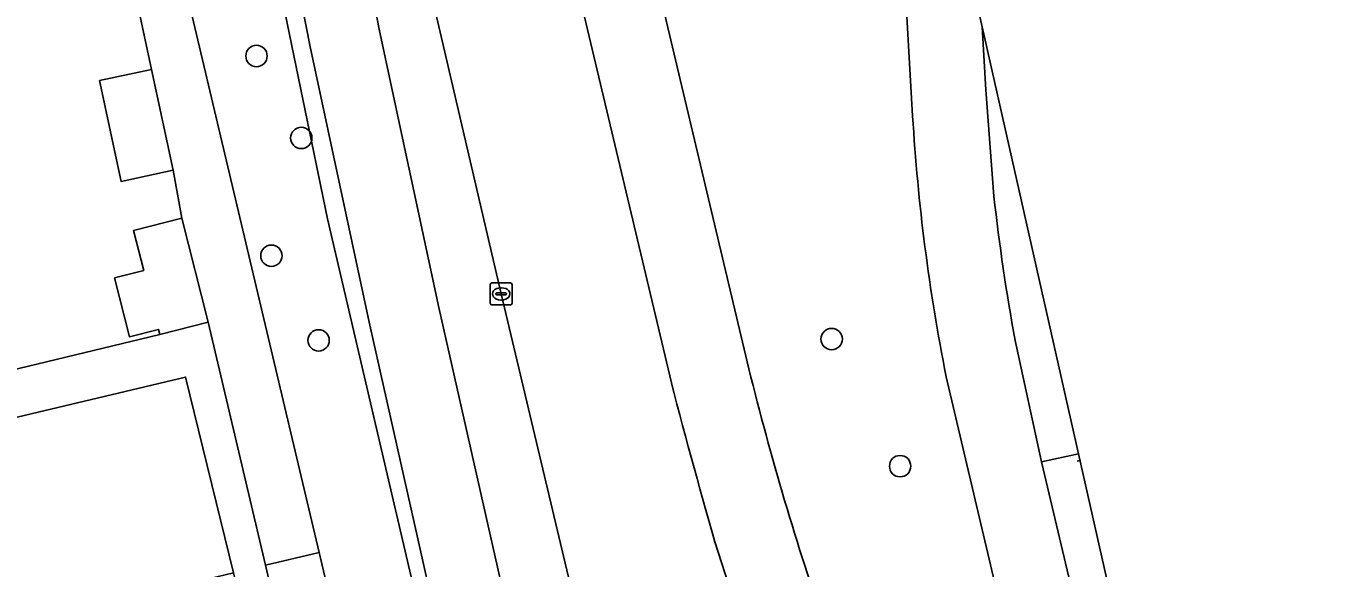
# Model space of a CAD drawing. Extents: x 158472 to 159562, y 388525 to 389606.
# Drawn here: x 159501.1 to 159560.4, y 388720.9 to 388745.7 of the extents above; entities that cross this region are included whole.
import ezdxf

# ---------------------------------------------------------------- set-up
doc = ezdxf.new("R2010")
doc.units = 0
for name, color, linetype in [('IMGEO_Berm_groen', 7, 'Continuous'), ('IMGEO_Boom', 7, 'Continuous'), ('IMGEO_Erf', 7, 'Continuous'), ('IMGEO_Fietspad_gesloten', 7, 'Continuous'), ('IMGEO_Groenvoorziening', 7, 'Continuous'), ('IMGEO_Hek', 7, 'Continuous'), ('IMGEO_Kolk', 7, 'Continuous'), ('IMGEO_OVBaan_gesloten', 7, 'Continuous'), ('IMGEO_Pand', 7, 'Continuous'), ('IMGEO_Rijbaan_lokaal_open', 7, 'Continuous'), ('IMGEO_Rijbaan_regionaal_gesloten', 7, 'Continuous'), ('IMGEO_Voetpad_open', 7, 'Continuous')]:
    doc.layers.add(name, color=color, linetype=linetype)

msp = doc.modelspace()

# ---------------------------------------------------------------- linework, layer by layer
at = {"layer": 'IMGEO_Berm_groen'}
for points in [[(159467.478, 389023.699), (159470.301, 389005.994), (159471.774, 388996.499), (159472.31, 388993.304), (159475.549, 388973.246), (159478.766, 388953.719), (159482.143, 388933.991), (159485.67, 388913.95), (159489.184, 388894.688), (159492.913, 388874.66), (159496.396, 388855.827), (159500.006, 388836.494), (159503.973, 388815.676), (159507.842, 388795.4), (159511.323, 388776.734), (159513.941, 388762.547), (159517.26, 388745.524), (159519.974, 388732.862), (159523.276, 388718.281), (159528.357, 388697.84), (159528.818, 388695.732), (159529.803, 388691.488)], [(159520.628, 388787.208), (159525.018, 388768.69), (159528.746, 388752.886), (159534.163, 388730.058)], [(159512.222, 388749.874), (159514.889, 388736.915), (159520.074, 388714.733), (159515.992, 388713.444), (159521.346, 388691.393), (159518.685, 388690.655), (159519.025, 388689.301), (159519.514, 388687.122), (159527.168, 388688.946), (159525.421, 388696.071), (159525.283, 388696.714), (159520.746, 388714.945), (159519.967, 388718.077), (159516.825, 388732.061), (159514.099, 388744.784), (159510.743, 388761.843)], [(159532.633, 388692.165), (159531.127, 388698.619), (159526.85, 388716.54), (159522.832, 388733.483), (159519.82, 388746.372), (159519.442, 388748.531), (159519.214, 388749.693)], [(159541.651, 388741.628), (159541.256, 388748.321)], [(159549.234, 388726.175), (159544.826, 388745.703), (159545.004, 388742.818), (159545.369, 388737.95)], [(159546.34, 388731.354), (159547.55, 388725.797), (159549.234, 388726.175)], [(159550.98, 388696.525), (159546.028, 388717.592), (159543.182, 388729.696)]]:
    msp.add_lwpolyline(points, dxfattribs=at)
for centre, radius, start, end in [((159630.508, 388746.965), 89.017, 183.43726, 191.18613), ((159638.519, 388748.293), 93.723, 186.33606, 190.41272), ((159666.025, 388762.579), 135.813, 193.85445, 199.12002)]:
    msp.add_arc(centre, radius, start, end, dxfattribs=at)
at = {"layer": 'IMGEO_Boom'}
for centre in [(159511.64, 388744.365), (159513.689, 388740.616), (159512.325, 388735.228), (159514.482, 388731.355), (159537.947, 388731.415), (159541.079, 388725.604)]:
    msp.add_circle(centre, 0.489, dxfattribs=at)
at = {"layer": 'IMGEO_Erf'}
for points in [[(159487.48, 388748.522), (159489.487, 388739.841), (159485.492, 388738.917), (159486.844, 388733.071), (159488.236, 388727.052), (159507.218, 388731.633), (159507.16, 388731.861), (159505.826, 388731.525), (159505.146, 388734.215), (159506.481, 388734.552), (159506.018, 388736.387), (159508.225, 388736.945), (159507.829, 388739.139), (159505.448, 388738.628), (159504.461, 388743.243), (159506.842, 388743.754), (159504.904, 388752.815)], [(159500.4, 388684.271), (159501.198, 388684.461), (159501.503, 388684.533), (159513.353, 388687.467), (159517.278, 388688.397), (159517.163, 388688.858), (159516.374, 388692.018), (159512.382, 388691.103), (159511.193, 388696.288), (159512.87, 388696.673), (159511.758, 388701.526), (159513.973, 388702.033), (159513.487, 388704.145), (159511.115, 388703.586), (159510.023, 388708.221), (159508.854, 388713.187), (159511.225, 388713.745), (159510.607, 388715.769), (159508.394, 388715.218), (159507.228, 388719.891), (159509.441, 388720.443), (159510.586, 388720.729), (159508.398, 388729.676), (159490.608, 388725.444)]]:
    msp.add_lwpolyline(points, dxfattribs=at)
at = {"layer": 'IMGEO_Fietspad_gesloten'}
msp.add_lwpolyline([(159510.743, 388761.843), (159514.099, 388744.784), (159516.825, 388732.061), (159519.967, 388718.077), (159520.746, 388714.945), (159525.283, 388696.714), (159525.421, 388696.071), (159527.168, 388688.946), (159530.257, 388689.584), (159529.803, 388691.488), (159528.818, 388695.732), (159528.357, 388697.84), (159523.276, 388718.281), (159519.974, 388732.862), (159517.26, 388745.524), (159513.941, 388762.547)], dxfattribs=at)
at = {"layer": 'IMGEO_Groenvoorziening'}
msp.add_lwpolyline([(159507.799, 388750), (159514.503, 388721.655), (159515.528, 388717.321), (159512.671, 388716.616), (159518.685, 388690.655), (159521.346, 388691.393), (159515.992, 388713.444), (159520.074, 388714.733), (159514.889, 388736.915), (159512.222, 388749.874)], dxfattribs=at)
msp.add_lwpolyline([(159514.503, 388721.655), (159512.052, 388721.076), (159512.331, 388719.897), (159510.877, 388719.541), (159518.315, 388689.132), (159519.025, 388689.301), (159518.685, 388690.655), (159512.671, 388716.616), (159515.528, 388717.321)], close=True, dxfattribs=at)
at = {"layer": 'IMGEO_Hek'}
msp.add_lwpolyline([(159549.304, 388725.864), (159549.175, 388725.834)], dxfattribs=at)
at = {"layer": 'IMGEO_Kolk'}
for p, q in [((159522.331, 388733.057), (159522.331, 388733.909)), ((159522.406, 388733.983), (159523.258, 388733.983)), ((159522.819, 388733.763), (159522.844, 388733.763)), ((159523.332, 388733.909), (159523.332, 388733.057)), ((159522.59, 388733.477), (159522.59, 388733.489)), ((159523.028, 388733.44), (159522.63, 388733.44)), ((159522.633, 388733.526), (159523.031, 388733.526)), ((159522.842, 388733.203), (159522.817, 388733.203)), ((159523.074, 388733.489), (159523.074, 388733.477)), ((159523.258, 388732.983), (159522.406, 388732.983))]:
    msp.add_line(p, q, dxfattribs=at)
for points in [[(159522.331, 388733.057), (159522.331, 388733.909)], [(159522.406, 388733.983), (159523.258, 388733.983)], [(159523.332, 388733.909), (159523.332, 388733.057)], [(159523.258, 388732.983), (159522.406, 388732.983)]]:
    msp.add_lwpolyline(points, dxfattribs=at)
for centre, radius, start, end in [((159522.408, 388733.907), 0.0765, 91.55205, 178.44795), ((159522.408, 388733.907), 0.0765, 91.55205, 178.44795), ((159523.256, 388733.907), 0.0765, 1.55205, 88.44795), ((159523.256, 388733.907), 0.0765, 1.55205, 88.44795), ((159522.63, 388733.486), 0.0403, 85.87752, 175.75265), ((159522.627, 388733.476), 0.0366, 178.93798, 274.71019), ((159523.031, 388733.483), 0.043, 264.86636, 352.45326), ((159523.035, 388733.488), 0.0386, 1.73085, 96.63898), ((159522.408, 388733.059), 0.0765, 181.55205, 268.44795), ((159522.408, 388733.059), 0.0765, 181.55205, 268.44795), ((159523.256, 388733.059), 0.0765, 271.55205, 358.44795), ((159523.256, 388733.059), 0.0765, 271.55205, 358.44795)]:
    msp.add_arc(centre, radius, start, end, dxfattribs=at)
for centre, major_axis, ratio, start_param, end_param in [((159522.818, 388733.483), (-0.387, 0.002), 0.722429, 4.712389, 7.853982), ((159522.843, 388733.483), (-0.39, 0.002), 0.717154, 1.570796, 4.712389)]:
    msp.add_ellipse(centre, major_axis=major_axis, ratio=ratio, start_param=start_param, end_param=end_param, dxfattribs=at)
at = {"layer": 'IMGEO_OVBaan_gesloten'}
for points in [[(159544.826, 388745.703), (159530.299, 388810.06), (159522.054, 388850.953), (159497.362, 388989.594), (159489.804, 389018.46), (159488.502, 389027.728), (159488.262, 389028.361), (159486.421, 389034.115), (159484.989, 389039.951), (159484.4, 389042.898), (159483.906, 389045.749), (159479.446, 389075.467), (159478.938, 389078.898), (159472.219, 389077.802), (159472.659, 389074.837), (159473.875, 389066.75), (159476.304, 389050.543), (159477.197, 389044.426), (159477.556, 389041.831)], [(159534.163, 388730.058), (159528.746, 388752.886), (159525.018, 388768.69), (159520.628, 388787.208)], [(159517.596, 388784.452), (159521.52, 388767.839), (159525.225, 388752.14), (159530.617, 388729.408)], [(159541.256, 388748.321), (159541.651, 388741.628)], [(159545.369, 388737.95), (159545.004, 388742.818), (159544.826, 388745.703)], [(159543.182, 388729.696), (159546.028, 388717.592), (159550.98, 388696.525), (159551.472, 388694.484), (159551.79, 388693.165), (159552.631, 388689.69), (159554.006, 388683.912), (159557.024, 388671.084), (159560.377, 388671.638), (159556.849, 388686.559), (159555.893, 388690.606), (159555.084, 388693.948), (159554.769, 388695.277), (159554.387, 388696.887), (159554.284, 388697.319), (159553.42, 388700.951), (159549.889, 388715.884), (159547.55, 388725.797), (159546.34, 388731.354)], [(159532.75, 388721.667), (159534.378, 388716.67)]]:
    msp.add_lwpolyline(points, dxfattribs=at)
for centre, radius, start, end in [((159630.508, 388746.965), 89.017, 183.43726, 191.18613), ((159638.519, 388748.293), 93.723, 186.33606, 190.41272), ((159666.025, 388762.579), 135.813, 193.85445, 199.12002), ((159781.304, 388794.319), 258.954, 194.51699, 196.29365)]:
    msp.add_arc(centre, radius, start, end, dxfattribs=at)
at = {"layer": 'IMGEO_Pand'}
for points in [[(159504.461, 388743.243), (159505.448, 388738.628), (159507.829, 388739.139), (159506.842, 388743.754)], [(159508.225, 388736.945), (159506.018, 388736.387), (159506.481, 388734.552), (159505.146, 388734.215), (159505.826, 388731.525), (159507.16, 388731.861), (159507.218, 388731.633), (159509.425, 388732.19)]]:
    msp.add_lwpolyline(points, close=True, dxfattribs=at)
at = {"layer": 'IMGEO_Rijbaan_lokaal_open'}
msp.add_lwpolyline([(159507.799, 388750), (159506.85, 388754.013), (159504.754, 388753.518), (159504.904, 388752.815), (159506.842, 388743.754), (159507.829, 388739.139), (159508.225, 388736.945), (159509.425, 388732.19), (159512.052, 388721.076), (159514.503, 388721.655)], close=True, dxfattribs=at)
at = {"layer": 'IMGEO_Rijbaan_regionaal_gesloten'}
for points in [[(159530.617, 388729.408), (159525.225, 388752.14), (159521.52, 388767.839), (159517.596, 388784.452)], [(159519.214, 388749.693), (159519.442, 388748.531), (159519.82, 388746.372), (159522.832, 388733.483), (159526.85, 388716.54), (159531.127, 388698.619), (159532.633, 388692.165), (159539.081, 388693.666), (159533.775, 388716.13)], [(159534.378, 388716.67), (159532.75, 388721.667)]]:
    msp.add_lwpolyline(points, dxfattribs=at)
msp.add_arc((159781.304, 388794.319), 258.954, 194.51699, 196.29365, dxfattribs=at)
at = {"layer": 'IMGEO_Voetpad_open'}
for points in [[(159508.398, 388729.676), (159510.586, 388720.729), (159510.877, 388719.541), (159512.331, 388719.897), (159512.052, 388721.076), (159509.425, 388732.19), (159507.218, 388731.633), (159488.236, 388727.052), (159478.232, 388724.739), (159478.743, 388722.607), (159483.655, 388723.79), (159490.608, 388725.444)], [(159555.776, 388697.191), (159549.234, 388726.175), (159547.55, 388725.797), (159549.889, 388715.884), (159553.42, 388700.951), (159554.284, 388697.319), (159554.387, 388696.887), (159554.885, 388696.996)]]:
    msp.add_lwpolyline(points, close=True, dxfattribs=at)

doc.saveas('drawing.dxf')
